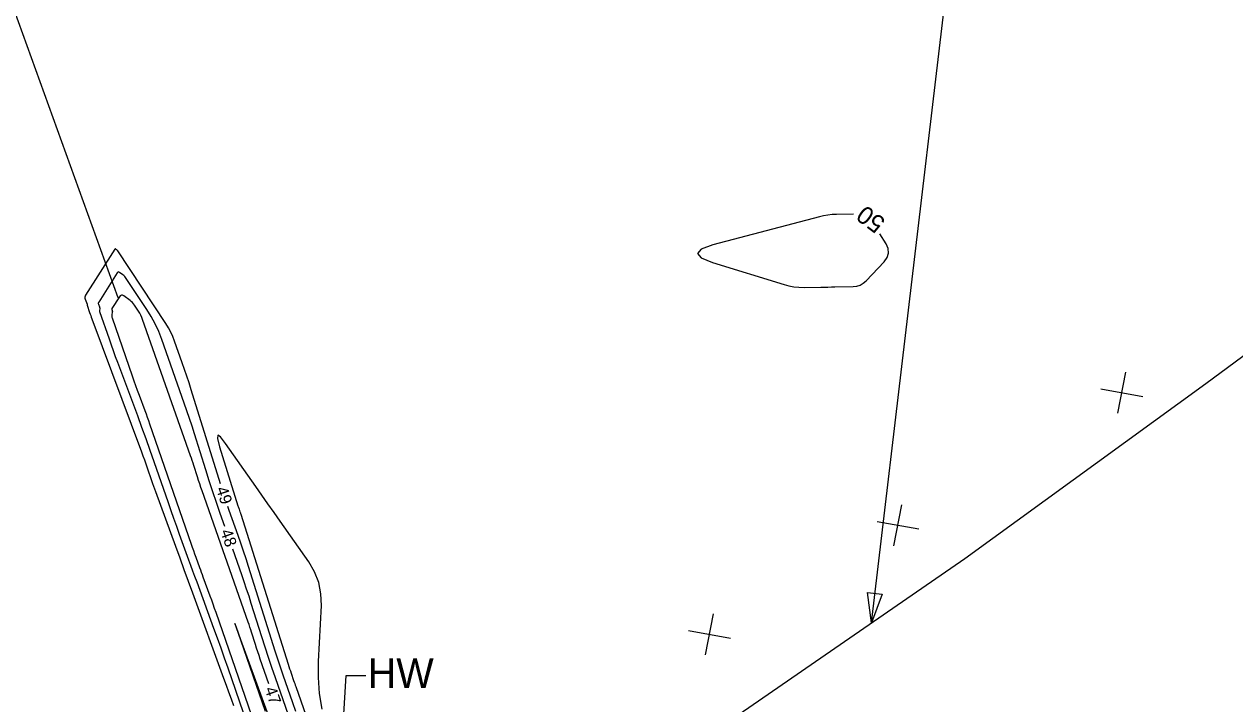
# Model space of a CAD drawing. Extents: x 2384780 to 2405861, y 547869 to 573706.
# Drawn here: x 2391704.7 to 2391908.6, y 553084.1 to 553198.6 of the extents above; entities that cross this region are included whole.
import ezdxf

# ---------------------------------------------------------------- set-up
doc = ezdxf.new("R2010")
doc.units = 0
for name, color, linetype in [('Breaklines', 7, 'Continuous'), ('Old_Level_10', 7, 'Continuous'), ('Old_Level_5', 7, 'Continuous'), ('Old_Level_60', 7, 'Continuous'), ('Old_Level_61', 7, 'Continuous'), ('Old_Level_63', 7, 'Continuous')]:
    doc.layers.add(name, color=color, linetype=linetype)

# ---------------------------------------------------------------- blocks, each defined once
blk = doc.blocks.new('SPOT')
at = {"layer": 'Breaklines'}
for p, q in [((-5.48625, 4.61225), (5.48625, -4.61175)), ((-4.608, -5.326), (4.609, 5.325))]:
    blk.add_line(p, q, dxfattribs=at)

msp = doc.modelspace()

# ---------------------------------------------------------------- linework, layer by layer
at = {"layer": 'Old_Level_10'}
msp.add_line((2391497.285, 553771.369), (2391720.4865, 553152.56075), dxfattribs=at)
at = {"layer": 'Old_Level_5'}
for p, q in [((2391757.21, 553059.79325), (2391758.9655, 553088.8345)), ((2391758.9655, 553088.8345), (2391762.277, 553088.8345))]:
    msp.add_line(p, q, dxfattribs=at)
msp.add_spline([(2392065.3995, 553148.00575), (2392063.03325, 553146.3145), (2392058.338, 553142.9635), (2392053.63925, 553139.6175), (2392048.9375, 553136.27575), (2392044.23225, 553132.93925), (2392039.5235, 553129.60775), (2392034.81125, 553126.2815), (2392030.09525, 553122.96025), (2392025.3755, 553119.64475), (2392020.652, 553116.33475), (2392015.9245, 553113.0305), (2392011.193, 553109.73175), (2392006.4575, 553106.439), (2392001.71775, 553103.1525), (2391996.974, 553099.87225), (2391992.22525, 553096.5985), (2391987.47275, 553093.331), (2391982.71575, 553090.07025), (2391977.95375, 553086.816), (2391973.1875, 553083.569), (2391968.4165, 553080.329), (2391963.6405, 553077.096), (2391958.85975, 553073.8705), (2391954.07375, 553070.65225), (2391949.283, 553067.44175), (2391944.487, 553064.23875), (2391939.686, 553061.044), (2391934.88, 553057.857), (2391930.06825, 553054.67825), (2391925.25125, 553051.5075), (2391920.4285, 553048.3455), (2391915.6005, 553045.192), (2391910.76675, 553042.04725), (2391905.92775, 553038.91125), (2391901.0825, 553035.78425), (2391896.2315, 553032.66625), (2391891.37475, 553029.55775), (2391886.512, 553026.45875), (2391881.64325, 553023.369), (2391876.76675, 553020.288)], degree=3, dxfattribs=at)
at = {"layer": 'Old_Level_60'}
for points in [[(2391737.802, 553121.12225), (2391732.8365, 553137.0025), (2391732.47675, 553138.135), (2391732.107, 553139.26425), (2391731.72725, 553140.39025), (2391731.33775, 553141.51275), (2391730.04825, 553145.1745), (2391729.749, 553145.948), (2391729.4045, 553146.6985), (2391729.014, 553147.4265), (2391728.57825, 553148.132), (2391720.463, 553160.4085), (2391720.42625, 553160.45925), (2391720.3855, 553160.506), (2391720.3405, 553160.549), (2391720.2915, 553160.588), (2391720.125, 553160.7095), (2391720.091, 553160.7275), (2391720.05975, 553160.72975), (2391720.0315, 553160.71625), (2391720.0065, 553160.687), (2391715.0735, 553152.9265), (2391714.99325, 553152.76525), (2391714.95475, 553152.5995), (2391714.95825, 553152.42925), (2391715.00325, 553152.25475)], [(2391738.513, 553113.91725), (2391737.737, 553116.1275), (2391737.1015, 553117.964), (2391736.4815, 553119.8055), (2391735.87775, 553121.6525), (2391735.28975, 553123.5045), (2391733.39525, 553129.56375), (2391732.9835, 553130.86), (2391732.56025, 553132.15275), (2391732.12575, 553133.4415), (2391731.6795, 553134.7265), (2391727.90225, 553145.4535), (2391727.3875, 553146.7845), (2391726.79425, 553148.07625), (2391726.1225, 553149.32925), (2391725.37225, 553150.543), (2391721.921, 553155.76425), (2391721.79775, 553155.934), (2391721.661, 553156.09075), (2391721.51075, 553156.2345), (2391721.347, 553156.36525), (2391720.78975, 553156.7715), (2391720.67525, 553156.83225), (2391720.571, 553156.83975), (2391720.47675, 553156.7945), (2391720.3925, 553156.69625), (2391717.26725, 553151.77975), (2391717.2225, 553151.69025), (2391717.20125, 553151.598), (2391717.203, 553151.5035), (2391717.22825, 553151.40675)], [(2391745.942, 553087.42325), (2391744.479, 553091.602), (2391744.26575, 553092.21875), (2391744.0575, 553092.83725), (2391743.854, 553093.45725), (2391743.6555, 553094.079), (2391743.01475, 553096.11225), (2391742.87575, 553096.54725), (2391742.73325, 553096.98125), (2391742.58725, 553097.414), (2391742.4375, 553097.84575), (2391734.67975, 553119.94725), (2391734.47725, 553120.53175), (2391734.28025, 553121.11775), (2391734.088, 553121.7055), (2391733.90075, 553122.295), (2391733.29775, 553124.22325), (2391733.16675, 553124.636), (2391733.03225, 553125.04725), (2391732.89375, 553125.4575), (2391732.75175, 553125.8665), (2391724.66425, 553148.834), (2391724.525, 553149.194), (2391724.3645, 553149.5435), (2391724.18275, 553149.88275), (2391723.97975, 553150.21125), (2391723.28175, 553151.267), (2391723.1235, 553151.48475), (2391722.948, 553151.68625), (2391722.755, 553151.87075), (2391722.5445, 553152.039), (2391721.497, 553152.80275), (2391721.282, 553152.9165), (2391721.08575, 553152.931), (2391720.9085, 553152.84575), (2391720.75, 553152.661), (2391719.48375, 553150.66925), (2391719.46575, 553150.633), (2391719.45725, 553150.59575), (2391719.458, 553150.5575), (2391719.468, 553150.5185)], [(2391715.00325, 553152.25475), (2391715.31175, 553151.43025), (2391715.31775, 553151.41125), (2391715.321, 553151.392), (2391715.322, 553151.3725), (2391715.32075, 553151.35275), (2391715.312, 553151.28775), (2391715.311, 553151.27375), (2391715.3115, 553151.26), (2391715.31375, 553151.2465), (2391715.3175, 553151.233), (2391715.7385, 553150.0095), (2391715.82975, 553149.7475), (2391715.92225, 553149.48625), (2391716.01675, 553149.2255), (2391716.11275, 553148.96525), (2391724.47825, 553126.51325), (2391724.7225, 553125.85175), (2391724.96275, 553125.1885), (2391725.199, 553124.524), (2391725.43125, 553123.85825), (2391726.18325, 553121.6805), (2391726.3455, 553121.21425), (2391726.5095, 553120.74875), (2391726.67575, 553120.28375), (2391726.844, 553119.8195), (2391730.1935, 553110.63525), (2391730.91125, 553108.66725), (2391731.629, 553106.699), (2391732.3465, 553104.731), (2391733.06425, 553102.763), (2391738.3125, 553088.3725), (2391738.73075, 553087.21875), (2391739.14425, 553086.06325), (2391739.553, 553084.906), (2391739.95725, 553083.747)], [(2391717.22825, 553151.40675), (2391717.3995, 553150.94875), (2391717.4215, 553150.877), (2391717.4345, 553150.80425), (2391717.43825, 553150.7305), (2391717.433, 553150.65575), (2391717.4005, 553150.4095), (2391717.3965, 553150.357), (2391717.3985, 553150.30525), (2391717.40675, 553150.254), (2391717.421, 553150.20325), (2391719.0135, 553145.5755), (2391719.358, 553144.58475), (2391719.7085, 553143.5965), (2391720.06525, 553142.61025), (2391720.4285, 553141.6265), (2391723.77925, 553132.633), (2391724.4915, 553130.70375), (2391725.192, 553128.77025), (2391725.881, 553126.8325), (2391726.55825, 553124.89075), (2391728.94175, 553117.9895), (2391729.40575, 553116.65575), (2391729.87525, 553115.32375), (2391730.35075, 553113.99375), (2391730.83175, 553112.666), (2391732.4125, 553108.33175), (2391732.751, 553107.40275), (2391733.08975, 553106.474), (2391733.4285, 553105.54525), (2391733.76725, 553104.6165), (2391736.60975, 553096.8225), (2391737.2155, 553095.15125), (2391737.81425, 553093.4775), (2391738.4065, 553091.8015), (2391738.992, 553090.123), (2391742.90275, 553078.8385)], [(2391719.468, 553150.5185), (2391719.53725, 553150.3335), (2391719.55475, 553150.2765), (2391719.56525, 553150.2185), (2391719.56825, 553150.15975), (2391719.56375, 553150.10025), (2391719.49425, 553149.57375), (2391719.486, 553149.46175), (2391719.4905, 553149.35075), (2391719.508, 553149.24125), (2391719.5385, 553149.133), (2391722.9175, 553139.3135), (2391723.19775, 553138.507), (2391723.48325, 553137.7025), (2391723.7735, 553136.89975), (2391724.06925, 553136.099), (2391725.04275, 553133.48575), (2391725.24975, 553132.92525), (2391725.45325, 553132.36325), (2391725.6535, 553131.80025), (2391725.85025, 553131.236), (2391732.8425, 553110.99175), (2391733.0335, 553110.4425), (2391733.22675, 553109.89375), (2391733.42275, 553109.346), (2391733.62075, 553108.79925), (2391734.27175, 553107.014), (2391734.41125, 553106.6315), (2391734.55075, 553106.249), (2391734.69025, 553105.8665), (2391734.82975, 553105.484), (2391736.0005, 553102.274), (2391736.25, 553101.5855), (2391736.49675, 553100.89625), (2391736.7405, 553100.206), (2391736.98175, 553099.5145), (2391744.0935, 553078.99275)], [(2391750.47575, 553082.77125), (2391749.97225, 553084.209), (2391748.32775, 553088.90625), (2391747.97925, 553089.91425), (2391747.639, 553090.92475), (2391747.3065, 553091.93775), (2391746.982, 553092.95375), (2391742.49525, 553107.194), (2391742.07625, 553108.505), (2391741.647, 553109.81225), (2391741.207, 553111.11575), (2391740.7565, 553112.416), (2391739.26775, 553116.65775), (2391739.039, 553117.3185)], [(2391750.536, 553078.451), (2391747.03325, 553088.45525), (2391746.441, 553090.16825), (2391745.8625, 553091.88575), (2391745.2975, 553093.60775), (2391744.746, 553095.334), (2391742.96675, 553100.98125), (2391742.5805, 553102.18975), (2391742.18475, 553103.395), (2391741.779, 553104.597), (2391741.36375, 553105.79575), (2391739.83775, 553110.143)], [(2391746.485, 553080.4205), (2391741.216, 553094.8585), (2391740.46, 553096.91425), (2391740.19425, 553097.59475), (2391740.41875, 553096.89975), (2391741.13375, 553094.829), (2391745.32025, 553082.801)]]:
    msp.add_lwpolyline(points, dxfattribs=at)
at = {"layer": 'Old_Level_61'}
for points in [[(2391844.36925, 553166.59225), (2391841.5285, 553166.5415), (2391840.79625, 553166.5065), (2391840.07, 553166.42775), (2391839.35, 553166.30525), (2391838.636, 553166.139), (2391820.71175, 553161.3945), (2391818.7515, 553160.69125), (2391818.0885, 553159.96225), (2391818.72225, 553159.2075), (2391820.65275, 553158.427)], [(2391820.65275, 553158.427), (2391832.6885, 553154.72525), (2391833.51475, 553154.5055), (2391834.35025, 553154.35225), (2391835.1955, 553154.265), (2391836.05, 553154.244), (2391838.85725, 553154.28375), (2391839.45875, 553154.2925), (2391840.06025, 553154.30175), (2391840.66175, 553154.31175), (2391841.26325, 553154.322), (2391844.305, 553154.3755), (2391844.9315, 553154.44475), (2391845.50675, 553154.6295), (2391846.031, 553154.93), (2391846.5045, 553155.346), (2391849.55425, 553158.5725), (2391850.06375, 553159.27875), (2391850.285, 553160.01475), (2391850.21775, 553160.78), (2391849.8625, 553161.57525), (2391848.81225, 553163.2785)], [(2391754.8985, 553083.17225), (2391754.4795, 553085.8115), (2391754.28075, 553088.4765), (2391754.30225, 553091.16725), (2391754.763, 553100.62325), (2391754.70375, 553102.60375), (2391754.32825, 553104.49275), (2391753.63675, 553106.2905), (2391752.6295, 553107.99675), (2391747.831, 553114.83275), (2391746.80275, 553116.29775), (2391745.7745, 553117.7625), (2391744.74625, 553119.2275), (2391743.718, 553120.69225), (2391738.6505, 553127.912), (2391737.77075, 553129.04025), (2391737.3035, 553129.33075), (2391737.249, 553128.78325), (2391737.60675, 553127.39825)], [(2391737.60675, 553127.39825), (2391740.722, 553117.43525), (2391740.76625, 553117.29575), (2391740.81175, 553117.157), (2391740.85825, 553117.0185), (2391740.90625, 553116.8805), (2391741.06425, 553116.43), (2391741.09775, 553116.33325), (2391741.1305, 553116.2365), (2391741.16225, 553116.13925), (2391741.1935, 553116.04175), (2391749.17275, 553090.717), (2391749.293, 553090.34), (2391749.4165, 553089.964), (2391749.54275, 553089.589), (2391749.67225, 553089.21475), (2391750.0995, 553087.9945), (2391750.191, 553087.733), (2391750.2825, 553087.4715), (2391750.374, 553087.21), (2391750.4655, 553086.9485), (2391759.36025, 553061.5045)]]:
    msp.add_lwpolyline(points, dxfattribs=at)
at = {"layer": 'Old_Level_63'}
msp.add_line((2391847.43625, 553097.723), (2391867.52141, 553268.14958), dxfattribs=at)
msp.add_lwpolyline([(2391780.3485, 553052.08225), (2391821.8645, 553080.07725), (2391863.104, 553108.53425), (2391903.7275, 553138.02075), (2391939.5635, 553164.5395), (2391978.76775, 553194.0355)], dxfattribs=at)
msp.add_lwpolyline([(2391849.22795, 553102.55558), (2391847.43625, 553097.723), (2391846.74304, 553102.83)], close=True, dxfattribs=at)

# ---------------------------------------------------------------- block references
at = {"layer": 'Old_Level_63', "xscale": 0.49999999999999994, "yscale": 0.5, "rotation": 29.89777178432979}
for p in [(2391889.553, 553136.5075), (2391851.8675, 553114.15825), (2391820.11825, 553095.76125)]:
    msp.add_blockref('SPOT', p, dxfattribs=at)

# ---------------------------------------------------------------- texts
at = {"layer": 'Old_Level_5'}
msp.add_text('HW', height=5, dxfattribs=at).set_placement((2391762.55275, 553086.74325))
at = {"layer": 'Old_Level_60'}
for s, rotation, p in [('49', 288.0138278, (2391736.9965, 553120.314)), ('48', 289.3417444, (2391737.73375, 553113.11775)), ('47', 289.2961917, (2391745.1855, 553086.5575))]:
    msp.add_text(s, height=2, rotation=rotation, dxfattribs=at).set_placement(p)
at = {"layer": 'Old_Level_61'}
msp.add_text('50', height=3, rotation=143.2852278, dxfattribs=at).set_placement((2391849.94925, 553165.56775))

doc.saveas('drawing.dxf')
